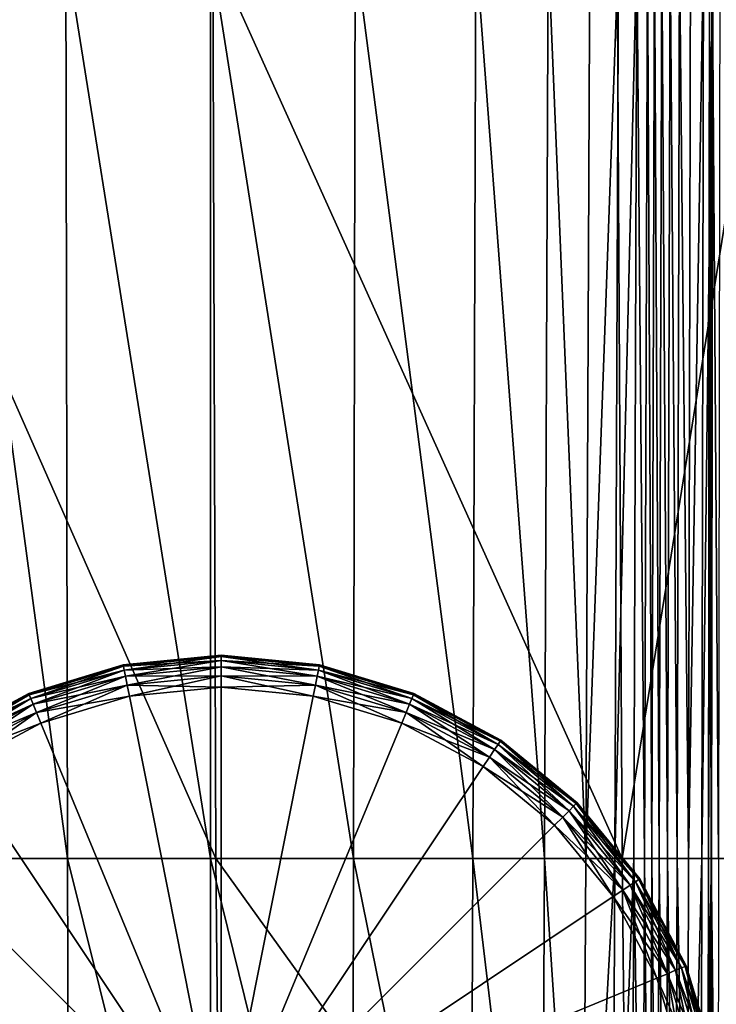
# Model space of a CAD drawing. Header units: millimetres. Extents: x 2387 to 13955, y -4964 to 364.
# Tile 577 of 1056: x 7017 to 7068, y -3352 to -3281. Entities that reach past the tile are written whole.
import ezdxf

# ---------------------------------------------------------------- set-up
doc = ezdxf.new("R2010")
doc.units = ezdxf.units.MM
doc.header["$MEASUREMENT"] = 0
doc.layers.add('Predefinito', color=7, linetype='Continuous', true_color=0x000000)

msp = doc.modelspace()

# ---------------------------------------------------------------- linework, layer by layer
at = {"layer": 'Predefinito'}
for points in [[(7031.578, -3341.664, 608.075), (7031.365, -3276.087, 608.072), (7002.689, -3276.087, 485.792)], [(7002.689, -3276.087, 485.792), (7002.767, -3341.664, 485.808), (7031.578, -3341.664, 608.075)], [(7020.893, -3341.664, 12.171), (7012.293, -3341.664, 12.171), (7012.056, -3276.087, 12.171)], [(7012.056, -3276.087, 12.171), (7020.758, -3276.087, 12.171), (7020.893, -3341.664, 12.171)], [(7031.212, -3341.664, 12.171), (7020.893, -3341.664, 12.171), (7020.758, -3276.087, 12.171)], [(7020.758, -3276.087, 12.171), (7031.2, -3276.087, 12.171), (7031.212, -3341.664, 12.171)], [(7041.532, -3341.664, 12.171), (7031.212, -3341.664, 12.171), (7031.2, -3276.087, 12.171)], [(7031.2, -3276.087, 12.171), (7041.643, -3276.087, 12.171), (7041.532, -3341.664, 12.171)], [(7031.365, -3276.087, 608.072), (7031.578, -3341.664, 608.075), (7060.898, -3341.664, 730.342)], [(7060.898, -3341.664, 730.342), (7060.548, -3276.087, 730.354), (7031.365, -3276.087, 608.072)], [(7050.131, -3341.664, 12.171), (7041.532, -3341.664, 12.171), (7041.643, -3276.087, 12.171)], [(7041.643, -3276.087, 12.171), (7050.345, -3276.087, 12.171), (7050.131, -3341.664, 12.171)], [(7055.291, -3341.664, 12.171), (7050.131, -3341.664, 12.171), (7050.345, -3276.087, 12.171)], [(7050.345, -3276.087, 12.171), (7055.566, -3276.087, 12.171), (7055.291, -3341.664, 12.171)], [(7058.283, -3341.664, 12.218), (7055.291, -3341.664, 12.171), (7055.566, -3276.087, 12.171)], [(7055.566, -3276.087, 12.171), (7058.576, -3276.087, 12.223), (7058.283, -3341.664, 12.218)], [(7060.642, -3276.087, 12.379), (7060.38, -3341.664, 12.359), (7058.283, -3341.664, 12.218)], [(7058.283, -3341.664, 12.218), (7058.576, -3276.087, 12.223), (7060.642, -3276.087, 12.379)], [(7060.38, -3341.664, 12.359), (7060.642, -3276.087, 12.379), (7061.96, -3276.087, 12.609)], [(7061.96, -3276.087, 12.609), (7061.74, -3341.664, 12.573), (7060.38, -3341.664, 12.359)], [(7071.484, -3276.087, 775.556), (7060.548, -3276.087, 730.354), (7060.898, -3341.664, 730.342)], [(7060.898, -3341.664, 730.342), (7071.882, -3341.664, 775.542), (7071.484, -3276.087, 775.556)], [(7062.525, -3341.664, 12.836), (7061.74, -3341.664, 12.573), (7061.96, -3276.087, 12.609)], [(7061.96, -3276.087, 12.609), (7062.727, -3276.088, 12.883), (7062.525, -3341.664, 12.836)], [(7063.035, -3341.664, 13.01), (7062.525, -3341.664, 12.836), (7062.727, -3276.088, 12.883)], [(7062.727, -3276.088, 12.883), (7063.234, -3276.088, 13.066), (7063.035, -3341.664, 13.01)], [(7063.572, -3341.664, 12.956), (7063.035, -3341.664, 13.01), (7063.234, -3276.088, 13.066)], [(7063.234, -3276.088, 13.066), (7063.772, -3276.088, 13.02), (7063.572, -3341.664, 12.956)], [(7064.173, -3341.664, 12.851), (7063.572, -3341.664, 12.956), (7063.772, -3276.088, 13.02)], [(7063.772, -3276.088, 13.02), (7064.367, -3276.087, 12.924), (7064.173, -3341.664, 12.851)], [(7064.875, -3341.664, 12.874), (7064.173, -3341.664, 12.851), (7064.367, -3276.087, 12.924)], [(7064.367, -3276.087, 12.924), (7065.046, -3276.087, 12.955), (7064.875, -3341.664, 12.874)], [(7065.698, -3341.664, 13.262), (7064.875, -3341.664, 12.874), (7065.046, -3276.087, 12.955)], [(7065.046, -3276.087, 12.955), (7065.839, -3276.087, 13.342), (7065.698, -3341.664, 13.262)], [(7066.775, -3276.087, 14.318), (7066.662, -3341.664, 14.254), (7065.698, -3341.664, 13.262)], [(7065.698, -3341.664, 13.262), (7065.839, -3276.087, 13.342), (7066.775, -3276.087, 14.318)], [(7066.662, -3341.664, 14.254), (7066.775, -3276.087, 14.318), (7067.436, -3276.087, 15.345)], [(7067.436, -3276.087, 15.345), (7067.343, -3341.663, 15.3), (7066.662, -3341.664, 14.254)], [(7067.317, -3341.663, 15.851), (7067.127, -3341.663, 16.003), (7067.213, -3276.087, 16.039)], [(7067.127, -3341.663, 16.003), (7067.317, -3341.663, 15.851), (7067.403, -3276.087, 15.888)], [(7067.403, -3276.087, 15.888), (7067.213, -3276.087, 16.039), (7067.127, -3341.663, 16.003)], [(7067.213, -3276.087, 16.039), (7067.403, -3276.087, 15.888), (7067.317, -3341.663, 15.851)], [(7067.861, -3341.663, 15.948), (7067.317, -3341.663, 15.851), (7067.403, -3276.087, 15.888)], [(7067.317, -3341.663, 15.851), (7067.343, -3341.663, 15.3), (7067.436, -3276.087, 15.345)], [(7067.436, -3276.087, 15.345), (7067.403, -3276.087, 15.888), (7067.317, -3341.663, 15.851)], [(7067.403, -3276.087, 15.888), (7067.941, -3276.087, 15.98), (7067.861, -3341.663, 15.948)], [(7024.9, -3327.688, 2), (7018.089, -3329.754, 2), (7018.089, -3329.754, 6)], [(7018.089, -3329.754, 6), (7024.9, -3327.688, 6), (7024.9, -3327.688, 2)], [(7024.9, -3327.688, 6), (7018.089, -3329.754, 6), (7018.089, -3329.754, 10)], [(7018.089, -3329.754, 10), (7024.9, -3327.688, 10), (7024.9, -3327.688, 6)], [(7018.125, -3329.839, 1.28), (7018.089, -3329.754, 2), (7024.9, -3327.688, 2)], [(7024.918, -3327.778, 10.72), (7024.9, -3327.688, 10), (7018.089, -3329.754, 10)], [(7024.9, -3327.688, 2), (7024.918, -3327.778, 1.28), (7018.125, -3329.839, 1.28)], [(7031.983, -3326.99, 2), (7024.9, -3327.688, 2), (7024.9, -3327.688, 6)], [(7024.9, -3327.688, 6), (7031.983, -3326.99, 6), (7031.983, -3326.99, 2)], [(7031.983, -3326.99, 6), (7024.9, -3327.688, 6), (7024.9, -3327.688, 10)], [(7024.9, -3327.688, 10), (7031.983, -3326.99, 10), (7031.983, -3326.99, 6)], [(7024.918, -3327.778, 1.28), (7024.9, -3327.688, 2), (7031.983, -3326.99, 2)], [(7031.983, -3327.082, 10.72), (7031.983, -3326.99, 10), (7024.9, -3327.688, 10)], [(7024.9, -3327.688, 10), (7024.918, -3327.778, 10.72), (7031.983, -3327.082, 10.72)], [(7031.983, -3326.99, 2), (7031.983, -3327.082, 1.28), (7024.918, -3327.778, 1.28)], [(7024.972, -3328.049, 0.72), (7024.918, -3327.778, 1.28), (7031.983, -3327.082, 1.28)], [(7031.983, -3327.358, 11.28), (7031.983, -3327.082, 10.72), (7024.918, -3327.778, 10.72)], [(7024.918, -3327.778, 10.72), (7024.972, -3328.049, 11.28), (7031.983, -3327.358, 11.28)], [(7031.983, -3327.082, 1.28), (7031.983, -3327.358, 0.72), (7024.972, -3328.049, 0.72)], [(7025.062, -3328.501, 0.32), (7024.972, -3328.049, 0.72), (7031.983, -3327.358, 0.72)], [(7031.983, -3327.819, 11.68), (7031.983, -3327.358, 11.28), (7024.972, -3328.049, 11.28)], [(7031.983, -3327.358, 0.72), (7031.983, -3327.819, 0.32), (7025.062, -3328.501, 0.32)], [(7039.066, -3327.688, 2), (7031.983, -3326.99, 2), (7031.983, -3326.99, 6)], [(7031.983, -3326.99, 6), (7039.066, -3327.688, 6), (7039.066, -3327.688, 2)], [(7039.066, -3327.688, 6), (7031.983, -3326.99, 6), (7031.983, -3326.99, 10)], [(7031.983, -3326.99, 10), (7039.066, -3327.688, 10), (7039.066, -3327.688, 6)], [(7031.983, -3327.082, 1.28), (7031.983, -3326.99, 2), (7039.066, -3327.688, 2)], [(7039.048, -3327.778, 10.72), (7039.066, -3327.688, 10), (7031.983, -3326.99, 10)], [(7031.983, -3326.99, 10), (7031.983, -3327.082, 10.72), (7039.048, -3327.778, 10.72)], [(7039.066, -3327.688, 2), (7039.048, -3327.778, 1.28), (7031.983, -3327.082, 1.28)], [(7031.983, -3327.358, 0.72), (7031.983, -3327.082, 1.28), (7039.048, -3327.778, 1.28)], [(7038.995, -3328.049, 11.28), (7039.048, -3327.778, 10.72), (7031.983, -3327.082, 10.72)], [(7031.983, -3327.082, 10.72), (7031.983, -3327.358, 11.28), (7038.995, -3328.049, 11.28)], [(7039.048, -3327.778, 1.28), (7038.995, -3328.049, 0.72), (7031.983, -3327.358, 0.72)], [(7031.983, -3327.819, 0.32), (7031.983, -3327.358, 0.72), (7038.995, -3328.049, 0.72)], [(7038.905, -3328.501, 11.68), (7038.995, -3328.049, 11.28), (7031.983, -3327.358, 11.28)], [(7031.983, -3327.358, 11.28), (7031.983, -3327.819, 11.68), (7038.905, -3328.501, 11.68)], [(7039.048, -3327.778, 1.28), (7039.066, -3327.688, 2), (7045.877, -3329.754, 2)], [(7039.066, -3327.688, 10), (7039.048, -3327.778, 10.72), (7045.842, -3329.839, 10.72)], [(7045.877, -3329.754, 2), (7039.066, -3327.688, 2), (7039.066, -3327.688, 6)], [(7039.066, -3327.688, 6), (7045.877, -3329.754, 6), (7045.877, -3329.754, 2)], [(7045.877, -3329.754, 6), (7039.066, -3327.688, 6), (7039.066, -3327.688, 10)], [(7039.066, -3327.688, 10), (7045.877, -3329.754, 10), (7045.877, -3329.754, 6)], [(7045.842, -3329.839, 10.72), (7045.877, -3329.754, 10), (7039.066, -3327.688, 10)], [(7018.089, -3329.754, 10), (7018.125, -3329.839, 10.72), (7024.918, -3327.778, 10.72)], [(7018.23, -3330.094, 0.72), (7018.125, -3329.839, 1.28), (7024.918, -3327.778, 1.28)], [(7024.972, -3328.049, 11.28), (7024.918, -3327.778, 10.72), (7018.125, -3329.839, 10.72)], [(7018.125, -3329.839, 10.72), (7018.23, -3330.094, 11.28), (7024.972, -3328.049, 11.28)], [(7024.918, -3327.778, 1.28), (7024.972, -3328.049, 0.72), (7018.23, -3330.094, 0.72)], [(7018.407, -3330.52, 0.32), (7018.23, -3330.094, 0.72), (7024.972, -3328.049, 0.72)], [(7025.062, -3328.501, 11.68), (7024.972, -3328.049, 11.28), (7018.23, -3330.094, 11.28)], [(7024.972, -3328.049, 0.72), (7025.062, -3328.501, 0.32), (7018.407, -3330.52, 0.32)], [(7024.972, -3328.049, 11.28), (7025.062, -3328.501, 11.68), (7031.983, -3327.819, 11.68)], [(7025.188, -3329.133, 0.08), (7025.062, -3328.501, 0.32), (7031.983, -3327.819, 0.32)], [(7031.983, -3328.464, 11.92), (7031.983, -3327.819, 11.68), (7025.062, -3328.501, 11.68)], [(7031.983, -3327.819, 0.32), (7031.983, -3328.464, 0.08), (7025.188, -3329.133, 0.08)], [(7038.995, -3328.049, 0.72), (7038.905, -3328.501, 0.32), (7031.983, -3327.819, 0.32)], [(7031.983, -3328.464, 0.08), (7031.983, -3327.819, 0.32), (7038.905, -3328.501, 0.32)], [(7038.779, -3329.133, 11.92), (7038.905, -3328.501, 11.68), (7031.983, -3327.819, 11.68)], [(7031.983, -3327.819, 11.68), (7031.983, -3328.464, 11.92), (7038.779, -3329.133, 11.92)], [(7038.905, -3328.501, 0.32), (7038.995, -3328.049, 0.72), (7045.736, -3330.094, 0.72)], [(7038.995, -3328.049, 11.28), (7038.905, -3328.501, 11.68), (7045.56, -3330.52, 11.68)], [(7038.995, -3328.049, 0.72), (7039.048, -3327.778, 1.28), (7045.842, -3329.839, 1.28)], [(7039.048, -3327.778, 10.72), (7038.995, -3328.049, 11.28), (7045.736, -3330.094, 11.28)], [(7045.842, -3329.839, 1.28), (7045.736, -3330.094, 0.72), (7038.995, -3328.049, 0.72)], [(7045.56, -3330.52, 11.68), (7045.736, -3330.094, 11.28), (7038.995, -3328.049, 11.28)], [(7045.877, -3329.754, 2), (7045.842, -3329.839, 1.28), (7039.048, -3327.778, 1.28)], [(7045.736, -3330.094, 11.28), (7045.842, -3329.839, 10.72), (7039.048, -3327.778, 10.72)], [(7018.23, -3330.094, 11.28), (7018.407, -3330.52, 11.68), (7025.062, -3328.501, 11.68)], [(7018.653, -3331.115, 0.08), (7018.407, -3330.52, 0.32), (7025.062, -3328.501, 0.32)], [(7025.188, -3329.133, 11.92), (7025.062, -3328.501, 11.68), (7018.407, -3330.52, 11.68)], [(7025.062, -3328.501, 0.32), (7025.188, -3329.133, 0.08), (7018.653, -3331.115, 0.08)], [(7025.062, -3328.501, 11.68), (7025.188, -3329.133, 11.92), (7031.983, -3328.464, 11.92)], [(7025.35, -3329.946), (7025.188, -3329.133, 0.08), (7031.983, -3328.464, 0.08)], [(7031.983, -3329.293, 12), (7031.983, -3328.464, 11.92), (7025.188, -3329.133, 11.92)], [(7031.983, -3328.464, 0.08), (7031.983, -3329.293), (7025.35, -3329.946)], [(7038.905, -3328.501, 0.32), (7038.779, -3329.133, 0.08), (7031.983, -3328.464, 0.08)], [(7031.983, -3329.293), (7031.983, -3328.464, 0.08), (7038.779, -3329.133, 0.08)], [(7038.617, -3329.946, 12), (7038.779, -3329.133, 11.92), (7031.983, -3328.464, 11.92)], [(7031.983, -3328.464, 11.92), (7031.983, -3329.293, 12), (7038.617, -3329.946, 12)], [(7038.779, -3329.133, 0.08), (7038.905, -3328.501, 0.32), (7045.56, -3330.52, 0.32)], [(7038.905, -3328.501, 11.68), (7038.779, -3329.133, 11.92), (7045.313, -3331.115, 11.92)], [(7045.736, -3330.094, 0.72), (7045.56, -3330.52, 0.32), (7038.905, -3328.501, 0.32)], [(7045.313, -3331.115, 11.92), (7045.56, -3330.52, 11.68), (7038.905, -3328.501, 11.68)], [(7018.089, -3329.754, 2), (7011.812, -3333.109, 2), (7011.812, -3333.109, 6)], [(7011.812, -3333.109, 6), (7018.089, -3329.754, 6), (7018.089, -3329.754, 2)], [(7018.089, -3329.754, 6), (7011.812, -3333.109, 6), (7011.812, -3333.109, 10)], [(7011.812, -3333.109, 10), (7018.089, -3329.754, 10), (7018.089, -3329.754, 6)], [(7011.864, -3333.185, 1.28), (7011.812, -3333.109, 2), (7018.089, -3329.754, 2)], [(7018.125, -3329.839, 10.72), (7018.089, -3329.754, 10), (7011.812, -3333.109, 10)], [(7018.089, -3329.754, 2), (7018.125, -3329.839, 1.28), (7011.864, -3333.185, 1.28)], [(7018.407, -3330.52, 11.68), (7018.653, -3331.115, 11.92), (7025.188, -3329.133, 11.92)], [(7018.971, -3331.881), (7018.653, -3331.115, 0.08), (7025.188, -3329.133, 0.08)], [(7025.35, -3329.946, 12), (7025.188, -3329.133, 11.92), (7018.653, -3331.115, 11.92)], [(7025.188, -3329.133, 0.08), (7025.35, -3329.946), (7018.971, -3331.881)], [(7025.188, -3329.133, 11.92), (7025.35, -3329.946, 12), (7031.983, -3329.293, 12)], [(7031.983, -3329.293, 12), (7025.35, -3329.946, 12), (7031.983, -3363.297, 12)], [(7025.35, -3329.946), (7031.983, -3329.293), (7031.983, -3363.297)], [(7038.779, -3329.133, 0.08), (7038.617, -3329.946), (7031.983, -3329.293)], [(7038.617, -3329.946, 12), (7031.983, -3329.293, 12), (7031.983, -3363.297, 12)], [(7031.983, -3329.293), (7038.617, -3329.946), (7031.983, -3363.297)], [(7038.617, -3329.946), (7038.779, -3329.133, 0.08), (7045.313, -3331.115, 0.08)], [(7038.779, -3329.133, 11.92), (7038.617, -3329.946, 12), (7044.996, -3331.881, 12)], [(7045.56, -3330.52, 0.32), (7045.313, -3331.115, 0.08), (7038.779, -3329.133, 0.08)], [(7044.996, -3331.881, 12), (7045.313, -3331.115, 11.92), (7038.779, -3329.133, 11.92)], [(7045.842, -3329.839, 1.28), (7045.877, -3329.754, 2), (7052.154, -3333.109, 2)], [(7045.877, -3329.754, 10), (7045.842, -3329.839, 10.72), (7052.103, -3333.185, 10.72)], [(7052.154, -3333.109, 2), (7045.877, -3329.754, 2), (7045.877, -3329.754, 6)], [(7045.877, -3329.754, 6), (7052.154, -3333.109, 6), (7052.154, -3333.109, 2)], [(7052.154, -3333.109, 6), (7045.877, -3329.754, 6), (7045.877, -3329.754, 10)], [(7045.877, -3329.754, 10), (7052.154, -3333.109, 10), (7052.154, -3333.109, 6)], [(7052.103, -3333.185, 10.72), (7052.154, -3333.109, 10), (7045.877, -3329.754, 10)], [(7011.812, -3333.109, 10), (7011.864, -3333.185, 10.72), (7018.125, -3329.839, 10.72)], [(7012.017, -3333.415, 0.72), (7011.864, -3333.185, 1.28), (7018.125, -3329.839, 1.28)], [(7018.23, -3330.094, 11.28), (7018.125, -3329.839, 10.72), (7011.864, -3333.185, 10.72)], [(7011.864, -3333.185, 10.72), (7012.017, -3333.415, 11.28), (7018.23, -3330.094, 11.28)], [(7018.125, -3329.839, 1.28), (7018.23, -3330.094, 0.72), (7012.017, -3333.415, 0.72)], [(7012.273, -3333.798, 0.32), (7012.017, -3333.415, 0.72), (7018.23, -3330.094, 0.72)], [(7018.407, -3330.52, 11.68), (7018.23, -3330.094, 11.28), (7012.017, -3333.415, 11.28)], [(7012.017, -3333.415, 11.28), (7012.273, -3333.798, 11.68), (7018.407, -3330.52, 11.68)], [(7018.23, -3330.094, 0.72), (7018.407, -3330.52, 0.32), (7012.273, -3333.798, 0.32)], [(7012.631, -3334.334, 0.08), (7012.273, -3333.798, 0.32), (7018.407, -3330.52, 0.32)], [(7018.653, -3331.115, 11.92), (7018.407, -3330.52, 11.68), (7012.273, -3333.798, 11.68)], [(7018.407, -3330.52, 0.32), (7018.653, -3331.115, 0.08), (7012.631, -3334.334, 0.08)], [(7018.653, -3331.115, 11.92), (7018.971, -3331.881, 12), (7025.35, -3329.946, 12)], [(7025.35, -3329.946, 12), (7018.971, -3331.881, 12), (7031.983, -3363.297, 12)], [(7018.971, -3331.881), (7025.35, -3329.946), (7031.983, -3363.297)], [(7044.996, -3331.881, 12), (7038.617, -3329.946, 12), (7031.983, -3363.297, 12)], [(7038.617, -3329.946), (7044.996, -3331.881), (7031.983, -3363.297)], [(7045.313, -3331.115, 0.08), (7044.996, -3331.881), (7038.617, -3329.946)], [(7045.313, -3331.115, 0.08), (7045.56, -3330.52, 0.32), (7051.694, -3333.798, 0.32)], [(7045.56, -3330.52, 11.68), (7045.313, -3331.115, 11.92), (7051.335, -3334.334, 11.92)], [(7045.56, -3330.52, 0.32), (7045.736, -3330.094, 0.72), (7051.95, -3333.415, 0.72)], [(7045.736, -3330.094, 11.28), (7045.56, -3330.52, 11.68), (7051.694, -3333.798, 11.68)], [(7051.95, -3333.415, 0.72), (7051.694, -3333.798, 0.32), (7045.56, -3330.52, 0.32)], [(7051.335, -3334.334, 11.92), (7051.694, -3333.798, 11.68), (7045.56, -3330.52, 11.68)], [(7045.736, -3330.094, 0.72), (7045.842, -3329.839, 1.28), (7052.103, -3333.185, 1.28)], [(7045.842, -3329.839, 10.72), (7045.736, -3330.094, 11.28), (7051.95, -3333.415, 11.28)], [(7052.103, -3333.185, 1.28), (7051.95, -3333.415, 0.72), (7045.736, -3330.094, 0.72)], [(7051.694, -3333.798, 11.68), (7051.95, -3333.415, 11.28), (7045.736, -3330.094, 11.28)], [(7052.154, -3333.109, 2), (7052.103, -3333.185, 1.28), (7045.842, -3329.839, 1.28)], [(7051.95, -3333.415, 11.28), (7052.103, -3333.185, 10.72), (7045.842, -3329.839, 10.72)], [(7012.273, -3333.798, 11.68), (7012.631, -3334.334, 11.92), (7018.653, -3331.115, 11.92)], [(7013.092, -3335.024), (7012.631, -3334.334, 0.08), (7018.653, -3331.115, 0.08)], [(7018.971, -3331.881, 12), (7018.653, -3331.115, 11.92), (7012.631, -3334.334, 11.92)], [(7018.653, -3331.115, 0.08), (7018.971, -3331.881), (7013.092, -3335.024)], [(7044.996, -3331.881), (7045.313, -3331.115, 0.08), (7051.335, -3334.334, 0.08)], [(7045.313, -3331.115, 11.92), (7044.996, -3331.881, 12), (7050.875, -3335.024, 12)], [(7051.694, -3333.798, 0.32), (7051.335, -3334.334, 0.08), (7045.313, -3331.115, 0.08)], [(7050.875, -3335.024, 12), (7051.335, -3334.334, 11.92), (7045.313, -3331.115, 11.92)], [(7012.631, -3334.334, 11.92), (7013.092, -3335.024, 12), (7018.971, -3331.881, 12)], [(7018.971, -3331.881, 12), (7013.092, -3335.024, 12), (7031.983, -3363.297, 12)], [(7013.092, -3335.024), (7018.971, -3331.881), (7031.983, -3363.297)], [(7050.875, -3335.024, 12), (7044.996, -3331.881, 12), (7031.983, -3363.297, 12)], [(7044.996, -3331.881), (7050.875, -3335.024), (7031.983, -3363.297)], [(7051.335, -3334.334, 0.08), (7050.875, -3335.024), (7044.996, -3331.881)], [(7051.95, -3333.415, 0.72), (7052.103, -3333.185, 1.28), (7057.591, -3337.689, 1.28)], [(7052.103, -3333.185, 10.72), (7051.95, -3333.415, 11.28), (7057.396, -3337.885, 11.28)], [(7052.103, -3333.185, 1.28), (7052.154, -3333.109, 2), (7057.656, -3337.624, 2)], [(7052.154, -3333.109, 10), (7052.103, -3333.185, 10.72), (7057.591, -3337.689, 10.72)], [(7057.656, -3337.624, 2), (7057.591, -3337.689, 1.28), (7052.103, -3333.185, 1.28)], [(7057.396, -3337.885, 11.28), (7057.591, -3337.689, 10.72), (7052.103, -3333.185, 10.72)], [(7057.656, -3337.624, 2), (7052.154, -3333.109, 2), (7052.154, -3333.109, 6)], [(7052.154, -3333.109, 6), (7057.656, -3337.624, 6), (7057.656, -3337.624, 2)], [(7057.656, -3337.624, 6), (7052.154, -3333.109, 6), (7052.154, -3333.109, 10)], [(7052.154, -3333.109, 10), (7057.656, -3337.624, 10), (7057.656, -3337.624, 6)], [(7057.591, -3337.689, 10.72), (7057.656, -3337.624, 10), (7052.154, -3333.109, 10)], [(7051.335, -3334.334, 0.08), (7051.694, -3333.798, 0.32), (7057.07, -3338.21, 0.32)], [(7051.694, -3333.798, 11.68), (7051.335, -3334.334, 11.92), (7056.614, -3338.666, 11.92)], [(7051.694, -3333.798, 0.32), (7051.95, -3333.415, 0.72), (7057.396, -3337.885, 0.72)], [(7051.95, -3333.415, 11.28), (7051.694, -3333.798, 11.68), (7057.07, -3338.21, 11.68)], [(7057.396, -3337.885, 0.72), (7057.07, -3338.21, 0.32), (7051.694, -3333.798, 0.32)], [(7056.614, -3338.666, 11.92), (7057.07, -3338.21, 11.68), (7051.694, -3333.798, 11.68)], [(7057.591, -3337.689, 1.28), (7057.396, -3337.885, 0.72), (7051.95, -3333.415, 0.72)], [(7057.07, -3338.21, 11.68), (7057.396, -3337.885, 11.28), (7051.95, -3333.415, 11.28)], [(7050.875, -3335.024), (7051.335, -3334.334, 0.08), (7056.614, -3338.666, 0.08)], [(7051.335, -3334.334, 11.92), (7050.875, -3335.024, 12), (7056.028, -3339.252, 12)], [(7057.07, -3338.21, 0.32), (7056.614, -3338.666, 0.08), (7051.335, -3334.334, 0.08)], [(7056.028, -3339.252, 12), (7056.614, -3338.666, 11.92), (7051.335, -3334.334, 11.92)], [(7013.092, -3335.024, 12), (7007.939, -3339.252, 12), (7031.983, -3363.297, 12)], [(7007.939, -3339.252), (7013.092, -3335.024), (7031.983, -3363.297)], [(7056.028, -3339.252, 12), (7050.875, -3335.024, 12), (7031.983, -3363.297, 12)], [(7050.875, -3335.024), (7056.028, -3339.252), (7031.983, -3363.297)], [(7056.614, -3338.666, 0.08), (7056.028, -3339.252), (7050.875, -3335.024)], [(7057.591, -3337.689, 1.28), (7057.656, -3337.624, 2), (7062.171, -3343.126, 2)], [(7057.656, -3337.624, 10), (7057.591, -3337.689, 10.72), (7062.095, -3343.177, 10.72)], [(7062.171, -3343.126, 2), (7057.656, -3337.624, 2), (7057.656, -3337.624, 6)], [(7057.656, -3337.624, 6), (7062.171, -3343.126, 6), (7062.171, -3343.126, 2)], [(7062.171, -3343.126, 6), (7057.656, -3337.624, 6), (7057.656, -3337.624, 10)], [(7057.656, -3337.624, 10), (7062.171, -3343.126, 10), (7062.171, -3343.126, 6)], [(7062.095, -3343.177, 10.72), (7062.171, -3343.126, 10), (7057.656, -3337.624, 10)], [(7056.614, -3338.666, 0.08), (7057.07, -3338.21, 0.32), (7061.482, -3343.586, 0.32)], [(7057.07, -3338.21, 11.68), (7056.614, -3338.666, 11.92), (7060.946, -3343.945, 11.92)], [(7057.07, -3338.21, 0.32), (7057.396, -3337.885, 0.72), (7061.865, -3343.331, 0.72)], [(7057.396, -3337.885, 11.28), (7057.07, -3338.21, 11.68), (7061.482, -3343.586, 11.68)], [(7061.865, -3343.331, 0.72), (7061.482, -3343.586, 0.32), (7057.07, -3338.21, 0.32)], [(7060.946, -3343.945, 11.92), (7061.482, -3343.586, 11.68), (7057.07, -3338.21, 11.68)], [(7057.396, -3337.885, 0.72), (7057.591, -3337.689, 1.28), (7062.095, -3343.177, 1.28)], [(7057.591, -3337.689, 10.72), (7057.396, -3337.885, 11.28), (7061.865, -3343.331, 11.28)], [(7062.095, -3343.177, 1.28), (7061.865, -3343.331, 0.72), (7057.396, -3337.885, 0.72)], [(7061.482, -3343.586, 11.68), (7061.865, -3343.331, 11.28), (7057.396, -3337.885, 11.28)], [(7062.171, -3343.126, 2), (7062.095, -3343.177, 1.28), (7057.591, -3337.689, 1.28)], [(7061.865, -3343.331, 11.28), (7062.095, -3343.177, 10.72), (7057.591, -3337.689, 10.72)], [(7056.028, -3339.252), (7056.614, -3338.666, 0.08), (7060.946, -3343.945, 0.08)], [(7056.614, -3338.666, 11.92), (7056.028, -3339.252, 12), (7060.256, -3344.405, 12)], [(7061.482, -3343.586, 0.32), (7060.946, -3343.945, 0.08), (7056.614, -3338.666, 0.08)], [(7060.256, -3344.405, 12), (7060.946, -3343.945, 11.92), (7056.614, -3338.666, 11.92)], [(7007.939, -3339.252, 12), (7003.71, -3344.405, 12), (7031.983, -3363.297, 12)], [(7003.71, -3344.405), (7007.939, -3339.252), (7031.983, -3363.297)], [(7060.256, -3344.405, 12), (7056.028, -3339.252, 12), (7031.983, -3363.297, 12)], [(7056.028, -3339.252), (7060.256, -3344.405), (7031.983, -3363.297)], [(7060.946, -3343.945, 0.08), (7060.256, -3344.405), (7056.028, -3339.252)], [(7032.004, -3383.029, 608.076), (7031.578, -3341.664, 608.075), (7002.767, -3341.664, 485.808)], [(7002.767, -3341.664, 485.808), (7003.126, -3383.029, 485.821), (7032.004, -3383.029, 608.076)], [(7012.293, -3341.664, 12.171), (7020.893, -3341.664, 12.171), (7021, -3383.239, 12.171)], [(7021, -3383.239, 12.171), (7012.482, -3383.239, 12.171), (7012.293, -3341.664, 12.171)], [(7020.893, -3341.664, 12.171), (7031.212, -3341.664, 12.171), (7031.222, -3383.239, 12.171)], [(7031.222, -3383.239, 12.171), (7021, -3383.239, 12.171), (7020.893, -3341.664, 12.171)], [(7031.212, -3341.664, 12.171), (7041.532, -3341.664, 12.171), (7041.443, -3383.239, 12.171)], [(7041.443, -3383.239, 12.171), (7031.222, -3383.239, 12.171), (7031.212, -3341.664, 12.171)], [(7031.578, -3341.664, 608.075), (7032.004, -3383.029, 608.076), (7061.327, -3383.029, 730.331)], [(7061.327, -3383.029, 730.331), (7060.898, -3341.664, 730.342), (7031.578, -3341.664, 608.075)], [(7049.961, -3383.239, 12.171), (7041.443, -3383.239, 12.171), (7041.532, -3341.664, 12.171)], [(7041.532, -3341.664, 12.171), (7050.131, -3341.664, 12.171), (7049.961, -3383.239, 12.171)], [(7055.072, -3383.239, 12.171), (7049.961, -3383.239, 12.171), (7050.131, -3341.664, 12.171)], [(7050.131, -3341.664, 12.171), (7055.291, -3341.664, 12.171), (7055.072, -3383.239, 12.171)], [(7058.05, -3383.239, 12.214), (7055.072, -3383.239, 12.171), (7055.291, -3341.664, 12.171)], [(7055.291, -3341.664, 12.171), (7058.283, -3341.664, 12.218), (7058.05, -3383.239, 12.214)], [(7060.38, -3341.664, 12.359), (7060.172, -3383.238, 12.343), (7058.05, -3383.239, 12.214)], [(7058.05, -3383.239, 12.214), (7058.283, -3341.664, 12.218), (7060.38, -3341.664, 12.359)], [(7060.172, -3383.238, 12.343), (7060.38, -3341.664, 12.359), (7061.74, -3341.664, 12.573)], [(7061.74, -3341.664, 12.573), (7061.566, -3383.237, 12.543), (7060.172, -3383.238, 12.343)], [(7071.882, -3341.664, 775.542), (7060.898, -3341.664, 730.342), (7061.327, -3383.029, 730.331)], [(7061.327, -3383.029, 730.331), (7072.272, -3383.029, 775.531), (7071.882, -3341.664, 775.542)], [(7062.365, -3383.235, 12.798), (7061.566, -3383.237, 12.543), (7061.74, -3341.664, 12.573)], [(7061.74, -3341.664, 12.573), (7062.525, -3341.664, 12.836), (7062.365, -3383.235, 12.798)], [(7062.877, -3383.234, 12.966), (7062.365, -3383.235, 12.798), (7062.525, -3341.664, 12.836)], [(7062.525, -3341.664, 12.836), (7063.035, -3341.664, 13.01), (7062.877, -3383.234, 12.966)], [(7063.413, -3383.234, 12.906), (7062.877, -3383.234, 12.966), (7063.035, -3341.664, 13.01)], [(7063.035, -3341.664, 13.01), (7063.572, -3341.664, 12.956), (7063.413, -3383.234, 12.906)], [(7064.019, -3383.235, 12.794), (7063.413, -3383.234, 12.906), (7063.572, -3341.664, 12.956)], [(7063.572, -3341.664, 12.956), (7064.173, -3341.664, 12.851), (7064.019, -3383.235, 12.794)], [(7064.739, -3383.235, 12.81), (7064.019, -3383.235, 12.794), (7064.173, -3341.664, 12.851)], [(7064.173, -3341.664, 12.851), (7064.875, -3341.664, 12.874), (7064.739, -3383.235, 12.81)], [(7065.586, -3383.212, 13.198), (7064.739, -3383.235, 12.81), (7064.875, -3341.664, 12.874)], [(7064.875, -3341.664, 12.874), (7065.698, -3341.664, 13.262), (7065.586, -3383.212, 13.198)], [(7066.662, -3341.664, 14.254), (7066.572, -3383.144, 14.203), (7065.586, -3383.212, 13.198)], [(7065.586, -3383.212, 13.198), (7065.698, -3341.664, 13.262), (7066.662, -3341.664, 14.254)], [(7066.572, -3383.144, 14.203), (7066.662, -3341.664, 14.254), (7067.343, -3341.663, 15.3)], [(7067.343, -3341.663, 15.3), (7067.269, -3383.076, 15.265), (7066.572, -3383.144, 14.203)], [(7067.248, -3383.051, 15.821), (7067.058, -3383.05, 15.972), (7067.127, -3341.663, 16.003)], [(7067.317, -3341.663, 15.851), (7067.127, -3341.663, 16.003), (7067.058, -3383.05, 15.972)], [(7067.058, -3383.05, 15.972), (7067.248, -3383.051, 15.821), (7067.317, -3341.663, 15.851)], [(7067.127, -3341.663, 16.003), (7067.317, -3341.663, 15.851), (7067.248, -3383.051, 15.821)], [(7067.797, -3383.031, 15.923), (7067.248, -3383.051, 15.821), (7067.317, -3341.663, 15.851)], [(7067.343, -3341.663, 15.3), (7067.317, -3341.663, 15.851), (7067.248, -3383.051, 15.821)], [(7067.248, -3383.051, 15.821), (7067.269, -3383.076, 15.265), (7067.343, -3341.663, 15.3)], [(7067.317, -3341.663, 15.851), (7067.861, -3341.663, 15.948), (7067.797, -3383.031, 15.923)], [(7061.482, -3343.586, 0.32), (7061.865, -3343.331, 0.72), (7065.186, -3349.544, 0.72)], [(7061.865, -3343.331, 11.28), (7061.482, -3343.586, 11.68), (7064.76, -3349.72, 11.68)], [(7061.865, -3343.331, 0.72), (7062.095, -3343.177, 1.28), (7065.441, -3349.438, 1.28)], [(7062.095, -3343.177, 10.72), (7061.865, -3343.331, 11.28), (7065.186, -3349.544, 11.28)], [(7065.441, -3349.438, 1.28), (7065.186, -3349.544, 0.72), (7061.865, -3343.331, 0.72)], [(7064.76, -3349.72, 11.68), (7065.186, -3349.544, 11.28), (7061.865, -3343.331, 11.28)], [(7062.095, -3343.177, 1.28), (7062.171, -3343.126, 2), (7065.526, -3349.403, 2)], [(7062.171, -3343.126, 10), (7062.095, -3343.177, 10.72), (7065.441, -3349.438, 10.72)], [(7065.526, -3349.403, 2), (7065.441, -3349.438, 1.28), (7062.095, -3343.177, 1.28)], [(7065.186, -3349.544, 11.28), (7065.441, -3349.438, 10.72), (7062.095, -3343.177, 10.72)], [(7065.526, -3349.403, 2), (7062.171, -3343.126, 2), (7062.171, -3343.126, 6)], [(7062.171, -3343.126, 6), (7065.526, -3349.403, 6), (7065.526, -3349.403, 2)], [(7065.526, -3349.403, 6), (7062.171, -3343.126, 6), (7062.171, -3343.126, 10)], [(7062.171, -3343.126, 10), (7065.526, -3349.403, 10), (7065.526, -3349.403, 6)], [(7065.441, -3349.438, 10.72), (7065.526, -3349.403, 10), (7062.171, -3343.126, 10)], [(7060.256, -3344.405), (7060.946, -3343.945, 0.08), (7064.165, -3349.967, 0.08)], [(7060.946, -3343.945, 11.92), (7060.256, -3344.405, 12), (7063.399, -3350.284, 12)], [(7060.946, -3343.945, 0.08), (7061.482, -3343.586, 0.32), (7064.76, -3349.72, 0.32)], [(7061.482, -3343.586, 11.68), (7060.946, -3343.945, 11.92), (7064.165, -3349.967, 11.92)], [(7064.76, -3349.72, 0.32), (7064.165, -3349.967, 0.08), (7060.946, -3343.945, 0.08)], [(7063.399, -3350.284, 12), (7064.165, -3349.967, 11.92), (7060.946, -3343.945, 11.92)], [(7065.186, -3349.544, 0.72), (7064.76, -3349.72, 0.32), (7061.482, -3343.586, 0.32)], [(7064.165, -3349.967, 11.92), (7064.76, -3349.72, 11.68), (7061.482, -3343.586, 11.68)], [(7003.71, -3344.405, 12), (7000.568, -3350.284, 12), (7031.983, -3363.297, 12)], [(7000.568, -3350.284), (7003.71, -3344.405), (7031.983, -3363.297)], [(7063.399, -3350.284, 12), (7060.256, -3344.405, 12), (7031.983, -3363.297, 12)], [(7060.256, -3344.405), (7063.399, -3350.284), (7031.983, -3363.297)], [(7064.165, -3349.967, 0.08), (7063.399, -3350.284), (7060.256, -3344.405)], [(7064.165, -3349.967, 0.08), (7064.76, -3349.72, 0.32), (7066.779, -3356.375, 0.32)], [(7064.76, -3349.72, 11.68), (7064.165, -3349.967, 11.92), (7066.147, -3356.501, 11.92)], [(7064.76, -3349.72, 0.32), (7065.186, -3349.544, 0.72), (7067.231, -3356.286, 0.72)], [(7065.186, -3349.544, 11.28), (7064.76, -3349.72, 11.68), (7066.779, -3356.375, 11.68)], [(7067.231, -3356.286, 0.72), (7066.779, -3356.375, 0.32), (7064.76, -3349.72, 0.32)], [(7066.147, -3356.501, 11.92), (7066.779, -3356.375, 11.68), (7064.76, -3349.72, 11.68)], [(7065.186, -3349.544, 0.72), (7065.441, -3349.438, 1.28), (7067.502, -3356.232, 1.28)], [(7065.441, -3349.438, 10.72), (7065.186, -3349.544, 11.28), (7067.231, -3356.286, 11.28)], [(7067.502, -3356.232, 1.28), (7067.231, -3356.286, 0.72), (7065.186, -3349.544, 0.72)], [(7066.779, -3356.375, 11.68), (7067.231, -3356.286, 11.28), (7065.186, -3349.544, 11.28)], [(7065.441, -3349.438, 1.28), (7065.526, -3349.403, 2), (7067.593, -3356.214, 2)], [(7065.526, -3349.403, 10), (7065.441, -3349.438, 10.72), (7067.502, -3356.232, 10.72)], [(7067.593, -3356.214, 2), (7067.502, -3356.232, 1.28), (7065.441, -3349.438, 1.28)], [(7067.231, -3356.286, 11.28), (7067.502, -3356.232, 10.72), (7065.441, -3349.438, 10.72)], [(7067.593, -3356.214, 2), (7065.526, -3349.403, 2), (7065.526, -3349.403, 6)], [(7065.526, -3349.403, 6), (7067.593, -3356.214, 6), (7067.593, -3356.214, 2)], [(7067.593, -3356.214, 6), (7065.526, -3349.403, 6), (7065.526, -3349.403, 10)], [(7065.526, -3349.403, 10), (7067.593, -3356.214, 10), (7067.593, -3356.214, 6)], [(7067.502, -3356.232, 10.72), (7067.593, -3356.214, 10), (7065.526, -3349.403, 10)], [(7000.568, -3350.284, 12), (6998.633, -3356.663, 12), (7031.983, -3363.297, 12)], [(6998.633, -3356.663), (7000.568, -3350.284), (7031.983, -3363.297)], [(7065.334, -3356.663, 12), (7063.399, -3350.284, 12), (7031.983, -3363.297, 12)], [(7063.399, -3350.284), (7065.334, -3356.663), (7031.983, -3363.297)], [(7063.399, -3350.284), (7064.165, -3349.967, 0.08), (7066.147, -3356.501, 0.08)], [(7064.165, -3349.967, 11.92), (7063.399, -3350.284, 12), (7065.334, -3356.663, 12)], [(7066.147, -3356.501, 0.08), (7065.334, -3356.663), (7063.399, -3350.284)], [(7066.779, -3356.375, 0.32), (7066.147, -3356.501, 0.08), (7064.165, -3349.967, 0.08)], [(7065.334, -3356.663, 12), (7066.147, -3356.501, 11.92), (7064.165, -3349.967, 11.92)]]:
    msp.add_3dface(points, dxfattribs=at)

doc.saveas('drawing.dxf')
